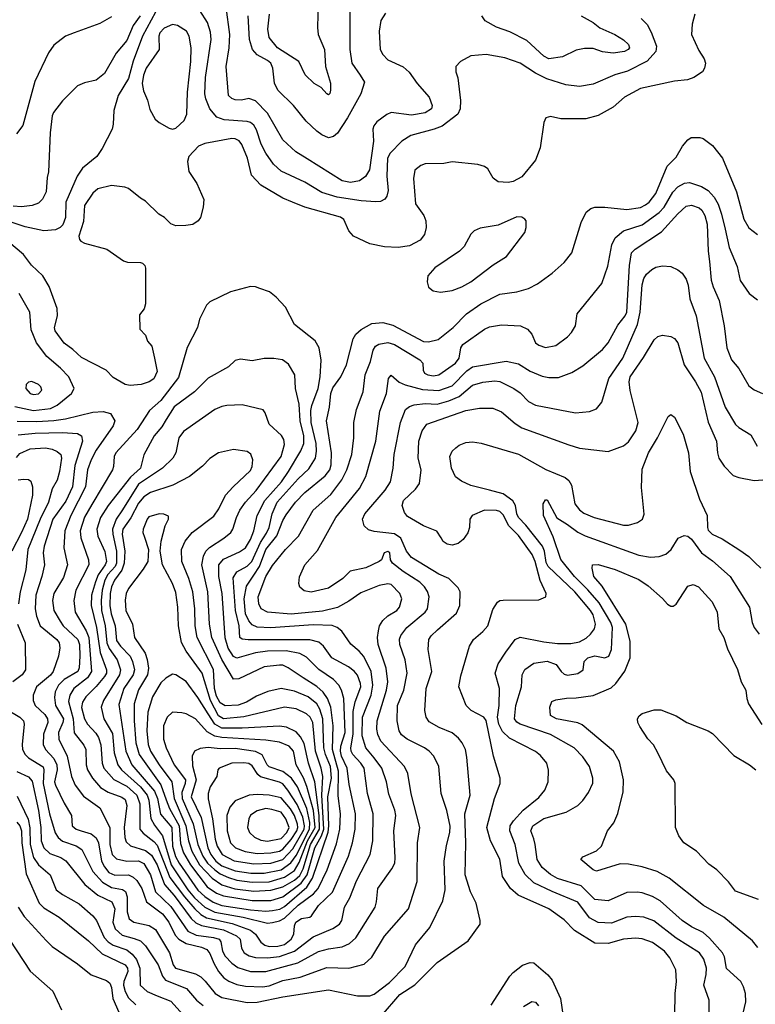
# Model space of a CAD drawing. Extents: x 997026 to 1115308, y 536381 to 619039.
# Tile 274 of 484: x 1069573 to 1073912, y 556361 to 562172. Entities that reach past the tile are written whole.
import ezdxf

# ---------------------------------------------------------------- set-up
doc = ezdxf.new("R2010")
doc.units = 0

msp = doc.modelspace()

# ---------------------------------------------------------------- linework, layer by layer
at = {"layer": '0CON20XD'}
for points in [[(1073239.6, 562179.6), (1073274.2, 562144.2), (1073298.8, 562098.8), (1073329.2, 562015), (1073325.3, 561984.7), (1073273.8, 561926.2), (1073158.9, 561868.9), (1073084.3, 561845.7), (1072955, 561792.1), (1072875, 561777.9), (1072795, 561787.1), (1072682.8, 561822.8), (1072616, 561856), (1072524.4, 561915), (1072435, 561946.6), (1072325, 561966.5), (1072235, 561957.5), (1072173.3, 561925), (1072146.7, 561895), (1072146.2, 561865), (1072157.7, 561827.7), (1072173.1, 561695), (1072171.9, 561645), (1072158.6, 561615), (1072065.7, 561544.3), (1072018, 561525), (1071881.1, 561488.9), (1071828.2, 561455), (1071759.5, 561385), (1071743.2, 561355), (1071738.3, 561248.3), (1071747, 561163), (1071739.4, 561130.6), (1071727.3, 561112.7), (1071700.7, 561099.3), (1071673.6, 561096.4), (1071588.1, 561101.9), (1071445, 561123.5), (1071355, 561152.6), (1071255, 561212.7), (1071115, 561277.3), (1071069.7, 561319.7), (1071025, 561384.4), (1070997.7, 561437.7), (1070971, 561521), (1070955, 561550), (1070935.6, 561565), (1070915, 561571.2), (1070779.9, 561579.9), (1070736.2, 561596.2), (1070694.8, 561644.8), (1070670.8, 561705), (1070665.3, 561735), (1070669, 561831), (1070702.9, 562055), (1070698.2, 562098.2), (1070681.3, 562155), (1070635.2, 562225.2)], [(1071269.9, 561349.9), (1071201.8, 561391.8), (1071125, 561463.1), (1071035, 561619.4), (1070965, 561693.3), (1070925, 561706.5), (1070882.2, 561697.8), (1070845, 561698.2), (1070825, 561706.7), (1070805.6, 561725), (1070791.8, 561895), (1070809.5, 562005), (1070813.7, 562085), (1070791.3, 562245)], [(1071334.4, 562275), (1071330, 562125), (1071334.4, 562085), (1071371.4, 561995), (1071377.1, 561895), (1071406.6, 561796.6), (1071407.1, 561755), (1071403.6, 561736.4), (1071395, 561727.5), (1071385, 561733.3), (1071352.5, 561772.5), (1071311.2, 561795), (1071257.1, 561847.1), (1071219.2, 561925), (1071094.4, 562005), (1071045, 562066), (1071036.9, 562115), (1071046.9, 562205)], [(1071520.4, 562265), (1071521.2, 561995), (1071533.1, 561915), (1071582.5, 561845)], [(1070374.7, 562215.3), (1070297.4, 562075), (1070242.5, 561927.5), (1070214.5, 561825.5), (1070153.8, 561725), (1070128.8, 561635), (1070125.5, 561555), (1070118.1, 561525), (1070059.3, 561410.7), (1070027.5, 561365), (1069944.2, 561295.8), (1069911.8, 561248.2), (1069846.3, 561095), (1069843.5, 561005), (1069828, 560962), (1069811.9, 560945), (1069785, 560931.1), (1069715, 560925.3), (1069605, 560948.9), (1069450.5, 561000.5)], [(1073556.2, 562205), (1073540, 562145), (1073535.8, 562085), (1073579.7, 561989.7), (1073610.7, 561940.7), (1073617.8, 561915), (1073612.9, 561885), (1073600, 561865), (1073549.5, 561830.5), (1073512.7, 561817.3), (1073435, 561809.2), (1073235, 561765.5), (1073140, 561715), (1073074.4, 561655.6), (1072985, 561607.1), (1072913, 561587), (1072765, 561587.1), (1072705, 561600), (1072677, 561593), (1072664, 561565), (1072643.8, 561415), (1072616.7, 561343.3), (1072534.2, 561245), (1072485, 561216.9), (1072455, 561211.1), (1072395, 561215.8), (1072366.6, 561236.6), (1072335, 561290.8), (1072315, 561305.7), (1072275, 561317.5), (1072125, 561332.9), (1072075, 561322.9), (1071965, 561320.8), (1071939.1, 561310.9), (1071905, 561283.3), (1071895.7, 561235), (1071907.3, 561085), (1071957, 561017), (1071969.6, 560985), (1071970.8, 560945), (1071960.9, 560905), (1071935, 560870.4), (1071872.4, 560837.6), (1071805, 560826.6), (1071725, 560830.8), (1071638.9, 560848.9), (1071542.5, 560895), (1071515.3, 560925.3), (1071485, 560992.9), (1071465, 561007.1), (1071255.9, 561065.9), (1071182, 561095), (1071125, 561119.1), (1070995, 561195.4), (1070940, 561255), (1070917.7, 561355), (1070883.3, 561435), (1070867.2, 561457.2), (1070845, 561468.8), (1070825, 561470.6), (1070665, 561442), (1070627.5, 561425), (1070570, 561365), (1070563.8, 561335), (1070570, 561275), (1070618, 561205), (1070658.8, 561111.2), (1070656.2, 561065), (1070640, 561005), (1070626.7, 560985), (1070595, 560962.5), (1070553, 560957), (1070495, 560956.2), (1070465, 560966.2), (1070426.7, 561005), (1070394.3, 561024.3), (1070315, 561101.2), (1070285, 561118), (1070215, 561175.7), (1070194.4, 561184.4), (1070115, 561192.5), (1070035, 561173.3), (1070005, 561148.1), (1069954.6, 561075), (1069949.5, 560980.5), (1069922.1, 560895), (1069925.4, 560875.4), (1069934.3, 560865), (1069955, 560853.5), (1070086.8, 560816.8), (1070185, 560748.8), (1070208.3, 560741.7), (1070285, 560738.8), (1070297.5, 560735), (1070310.7, 560720.7), (1070316.2, 560705), (1070316.2, 560495), (1070306.7, 560465), (1070280.7, 560429.3), (1070282.5, 560345), (1070315, 560310), (1070327.5, 560275), (1070353.3, 560245), (1070369.2, 560175), (1070384.3, 560095), (1070365, 560052.9), (1070336.2, 560035), (1070290.7, 560019.3), (1070225, 560013.1), (1070195, 560018.6), (1070125, 560060.8), (1070082.8, 560102.8), (1069937.4, 560177.4), (1069886, 560226), (1069835, 560263.1), (1069781.9, 560335), (1069778.1, 560355), (1069796.8, 560425), (1069795, 560466.7), (1069747.2, 560597.2), (1069709.5, 560659.5), (1069642.6, 560722.6), (1069595, 560785.7), (1069508.5, 560858.5)], [(1070284.2, 562195), (1070243.5, 562136.5), (1070205, 562048.5), (1070143.1, 561975), (1070074.2, 561855), (1070025, 561814.2), (1069955, 561799.2), (1069915, 561780.8), (1069825, 561692.5), (1069773.1, 561625), (1069765.5, 561604.5), (1069752.7, 561505), (1069744.1, 561274.1), (1069735, 561240), (1069728.6, 561155), (1069708.3, 561111.7), (1069685, 561088.8), (1069647.5, 561075), (1069583.2, 561066.8), (1069535, 561070.6)], [(1070115, 562189.6), (1070045, 562148.9), (1069895, 562094.4), (1069843.8, 562075), (1069775, 562021.2), (1069743.4, 561976.6), (1069663.1, 561806.9), (1069592.2, 561547.8), (1069555, 561498.5)], [(1071582.5, 561845), (1071606.8, 561803.2), (1071585.5, 561735), (1071507.6, 561592.4), (1071448.2, 561501.8), (1071425, 561482.2), (1071395, 561474.4), (1071355, 561492.2), (1071325, 561514.4), (1071263, 561573), (1071188.9, 561665), (1071096.4, 561756.4), (1071077.2, 561797.2), (1071066.7, 561885), (1071054.1, 561915), (1071035, 561931.9), (1070973.5, 561963.5), (1070946.6, 561995), (1070928.8, 562055), (1070920.3, 562195)], [(1071730.3, 562209.7), (1071702.7, 562167.3), (1071693.1, 562105), (1071698.6, 561995), (1071715.5, 561965.5), (1071745.5, 561935.5), (1071835, 561893.1), (1071871.5, 561861.5), (1071917.3, 561795), (1071988.9, 561715), (1072005.6, 561665), (1072002.9, 561645), (1071965, 561622.5), (1071885, 561609.2), (1071765, 561623.1), (1071738, 561612), (1071680.2, 561569.8), (1071662.9, 561545), (1071657.1, 561525), (1071660.5, 561455), (1071637.1, 561285), (1071614, 561246), (1071578.4, 561221.6), (1071525, 561210.4), (1071475, 561220), (1071269.9, 561349.9)], [(1072885.5, 562195.5), (1072955, 562155.7), (1072994.6, 562124.6), (1073083.8, 562085), (1073135, 562052), (1073164.3, 562025), (1073169.4, 562005), (1073162.5, 561995), (1073141.2, 561985), (1073074, 561974), (1073011.9, 561981.9), (1072955, 562001.4), (1072905, 562001.4), (1072855, 561991.4), (1072775, 561953.5), (1072695, 561940.9), (1072665, 561956.4), (1072565, 562048.6), (1072465, 562100.6), (1072385, 562127.5), (1072319.2, 562165), (1072298.6, 562195)], [(1070475, 561526), (1070495, 561531.2), (1070543, 561577), (1070559.4, 561615), (1070562.9, 561745), (1070582.4, 561925), (1070584.7, 562005), (1070573.8, 562075), (1070556.7, 562105), (1070505, 562137.5), (1070475, 562143.5), (1070425, 562121.1), (1070400.4, 562095), (1070394, 562074), (1070395.5, 561995), (1070318.8, 561885), (1070302.8, 561845), (1070295.4, 561795), (1070302.8, 561752.8), (1070326.3, 561696.3), (1070340.9, 561640.9), (1070371.4, 561585), (1070395, 561564.2), (1070455, 561532), (1070475, 561526)], [(1070935, 556553.9), (1071025, 556554.3), (1071213.7, 556606.3), (1071335, 556673.8), (1071395, 556689.4), (1071475, 556700), (1071519.6, 556720.4), (1071556.2, 556753.8), (1071669.1, 556935), (1071678.2, 556965), (1071686.5, 557045), (1071768.8, 557161.2), (1071785.3, 557195), (1071788.6, 557225), (1071780, 557385), (1071791.2, 557475), (1071786.4, 557506.4), (1071751.2, 557601.2), (1071736.5, 557675), (1071709.8, 557755), (1071664.7, 557815), (1071614.2, 557875), (1071594.2, 557945), (1071595.2, 558055), (1071645.6, 558185), (1071655.5, 558245), (1071645.6, 558325), (1071604.1, 558414.1), (1071575.9, 558445.9), (1071526.3, 558486.3), (1071474.1, 558564.1), (1071445.8, 558585.8), (1071417, 558597), (1071305, 558601), (1071055, 558582), (1070975, 558587.7), (1070945, 558600.2), (1070924.4, 558624.4), (1070905.4, 558665), (1070897.8, 558755), (1070911, 558829), (1070955, 558893.8), (1070988, 558945), (1071025.5, 559045), (1071089.1, 559125), (1071125, 559216.9), (1071145, 559250.5), (1071200.7, 559325), (1071255, 559382), (1071375, 559479.6), (1071403.1, 559515), (1071410, 559545), (1071412.4, 559615), (1071382.1, 559805), (1071401.1, 559885), (1071408.2, 559965), (1071420.9, 559999.1), (1071468.2, 560065), (1071501.5, 560135), (1071540.7, 560289.3), (1071556.7, 560315), (1071587.2, 560342.8), (1071650.4, 560379.6), (1071715, 560384.6), (1071775, 560369.2), (1071955, 560271.8), (1071985, 560271.1), (1072041.4, 560285), (1072131.1, 560355), (1072208.1, 560435), (1072293.3, 560495), (1072405, 560552.1), (1072505, 560566.5), (1072573.7, 560586.3), (1072626.6, 560613.4), (1072714.5, 560675.5), (1072785, 560738.8), (1072830.8, 560795), (1072884.5, 560975.5), (1072915, 561036), (1072942.6, 561057.4), (1072965, 561065.6), (1073025, 561065.5), (1073155, 561052.2), (1073235, 561064.1), (1073265, 561078.5), (1073285.6, 561095), (1073325, 561145.6), (1073391.9, 561308.1), (1073445, 561360.8), (1073482.5, 561425), (1073515, 561463.3), (1073534.1, 561475.9), (1073585, 561476.2), (1073605, 561470), (1073659.7, 561429.7), (1073719.2, 561355), (1073801.5, 561155), (1073845, 560993.8), (1073875, 560942.9), (1073925, 560904.3)], [(1071005, 556464.8), (1071045, 556471), (1071125, 556501.6), (1071227.7, 556522.3), (1071385, 556578.2), (1071515, 556574), (1071605, 556597.3), (1071649.7, 556640.3), (1071725, 556764.2), (1071866, 556924), (1071917.8, 557085), (1071920.4, 557315), (1071933.1, 557405), (1071882.7, 557602.7), (1071862.8, 557722.8), (1071843.5, 557765), (1071704, 557915), (1071685, 557952.5), (1071680.5, 557985), (1071682.1, 558035), (1071737, 558215), (1071744.8, 558265), (1071734.7, 558345), (1071688.6, 558485), (1071684.7, 558525), (1071689.4, 558565), (1071696.5, 558595), (1071715, 558627.1), (1071745, 558654), (1071796.9, 558685), (1071813.3, 558705), (1071826.5, 558755), (1071816.5, 558785), (1071765, 558838.2), (1071745, 558842.5), (1071693.2, 558833.2), (1071585, 558788.8), (1071515, 558740.4), (1071447.1, 558702.9), (1071359.2, 558680.8), (1071175, 558662.6), (1071034.8, 558674.8), (1070997.1, 558695), (1070984.4, 558725), (1070980.5, 558765), (1071024.4, 558885), (1071065, 558951.5), (1071140.4, 559045), (1071217, 559123), (1071305, 559277.3), (1071409.4, 559370.6), (1071474.4, 559455.6), (1071502.6, 559515), (1071531.8, 559605), (1071544.7, 559705), (1071544.6, 559795), (1071559.3, 559870.7), (1071600, 559975), (1071611.2, 560075), (1071643.4, 560155), (1071658.7, 560221.3), (1071672.7, 560245), (1071692.6, 560257.4), (1071745, 560265.8), (1071785, 560254.1), (1071933.6, 560165), (1071950.6, 560145), (1071952.6, 560102.6), (1071960.8, 560085), (1071980, 560075), (1072015, 560070.8), (1072045, 560075.6), (1072144.5, 560145), (1072164.7, 560175), (1072175.3, 560235), (1072187.7, 560255), (1072315, 560346.2), (1072345, 560359.1), (1072415, 560370.9), (1072527.5, 560365), (1072568.8, 560345), (1072593.3, 560315), (1072616.7, 560265), (1072635, 560252), (1072675, 560238.1), (1072735, 560249.2), (1072805, 560300), (1072828.6, 560325), (1072850.8, 560365), (1072860.8, 560435), (1073006.5, 560615), (1073043.3, 560716.7), (1073066.9, 560843.1), (1073084.8, 560885.2), (1073134, 560926), (1073245, 560960.5), (1073345.8, 561034.2), (1073375.2, 561065), (1073425.2, 561154.8), (1073455, 561184.6), (1073495, 561206.1), (1073525, 561210), (1073595, 561188.2), (1073635, 561163.8), (1073669.1, 561125), (1073693.4, 561083.4), (1073713.8, 561025), (1073734.2, 560935), (1073757.4, 560827.4), (1073805, 560716), (1073823.1, 560633.1), (1073875.4, 560555.4), (1073925, 560518.6)], [(1070975, 556374.2), (1071125, 556405.2), (1071395, 556446.2), (1071565, 556411.8), (1071637.8, 556412.2), (1071665, 556420.6), (1071755, 556489.6), (1071846.2, 556585), (1071907.1, 556712.9), (1071992.3, 556815), (1072069, 556971), (1072083.5, 557036.5), (1072076.5, 557205), (1072091.4, 557298.6), (1072111.2, 557375), (1072112.6, 557412.6), (1072091.8, 557505), (1072059.5, 557605), (1072045.5, 557765), (1072016.5, 557825), (1071988.9, 557855), (1071961.4, 557875), (1071859.4, 557925), (1071825, 557951.5), (1071811.5, 557975), (1071800.3, 558035), (1071802.5, 558125), (1071838.6, 558215), (1071858, 558315), (1071847.3, 558395), (1071816.2, 558485), (1071813.7, 558516.3), (1071821.9, 558538.1), (1071857.3, 558585), (1071965.4, 558675), (1071979.6, 558695), (1071988.2, 558765), (1071978, 558798), (1071961.5, 558825), (1071933.4, 558853.4), (1071835, 558914.7), (1071771.9, 558965), (1071760, 558985), (1071755.6, 559025), (1071745, 559033.8), (1071723.3, 559025), (1071707.5, 558985), (1071693.3, 558975), (1071615, 558936.6), (1071521.9, 558918.1), (1071479.2, 558875), (1071395, 558817.9), (1071292.5, 558792.5), (1071250.9, 558800.9), (1071225, 558822.5), (1071220, 558845), (1071223.9, 558883.9), (1071255.7, 558955), (1071330.2, 559039.8), (1071438.8, 559235), (1071577.7, 559405), (1071614.1, 559475.9), (1071673.3, 559685), (1071698.3, 559861.7), (1071736.6, 559966.6), (1071749.4, 560055), (1071765, 560074), (1071811.9, 560031.9), (1071847.1, 560017.1), (1071948.6, 559988.6), (1072045, 559982.7), (1072125, 560011), (1072209.9, 560100.1), (1072245, 560123.8), (1072443.7, 560156.3), (1072515, 560140.9), (1072585, 560097.1), (1072655, 560068.2), (1072695, 560060.5), (1072751.1, 560061.1), (1072830.4, 560089.6), (1072895, 560128.1), (1073011.4, 560225), (1073045, 560264.4), (1073101.7, 560368.3), (1073145, 560423.6), (1073154.7, 560445), (1073169.6, 560720.4), (1073181.8, 560795), (1073202.8, 560817.2), (1073359.4, 560920.6), (1073454.8, 561025.2), (1073505, 561071.5), (1073535, 561077.9), (1073581.7, 561061.7), (1073597.4, 561047.4), (1073615, 561017.1), (1073627.5, 560965), (1073633.4, 560805), (1073642.7, 560745), (1073651.5, 560635), (1073663.2, 560595), (1073700, 560515), (1073728.5, 560365), (1073744.5, 560235), (1073771.8, 560165), (1073815, 560112.9), (1073875, 560010.8), (1073905, 559988), (1073955, 559966.7)], [(1072055, 560564.4), (1072125, 560573.6), (1072182, 560595), (1072233.8, 560625), (1072365.4, 560724.6), (1072445, 560774.4), (1072552.5, 560915), (1072561.2, 560945), (1072560, 560985), (1072553.3, 560995), (1072535, 561006), (1072505, 561007.5), (1072395, 560960), (1072288.8, 560941.2), (1072253.3, 560925), (1072234.3, 560905.7), (1072195.8, 560834.2), (1072166.7, 560805), (1072022.1, 560707.9), (1071980.3, 560659.7), (1071975.8, 560625), (1071984.2, 560594.2), (1072012.1, 560572.1), (1072055, 560564.4)], [(1072488.6, 559995), (1072525, 559970), (1072575, 559918.5), (1072616.2, 559896.2), (1072851.1, 559851.1), (1072935, 559859.6), (1072975, 559874.5), (1073006.7, 559915), (1073047.5, 560055), (1073131.8, 560175), (1073216.7, 560373.3), (1073233.9, 560445), (1073245, 560606.7), (1073254.7, 560645.3), (1073270.2, 560669.8), (1073301.6, 560698.4), (1073325, 560710.5), (1073365, 560719.5), (1073415, 560715.6), (1073456.2, 560696.2), (1073481.4, 560675), (1073505, 560641.2), (1073516.2, 560605), (1073527.1, 560525), (1073563.5, 560425), (1073611.3, 560175), (1073671.4, 560065), (1073734.6, 559885), (1073795, 559783.1), (1073815, 559764.4), (1073885, 559721.4), (1073922.9, 559655)], [(1069545, 559888.8), (1069655, 559865.2), (1069755, 559877.8), (1069793.7, 559896.3), (1069878, 559965), (1069894, 559995), (1069862.9, 560065), (1069814.5, 560115), (1069733.4, 560183.4), (1069672.3, 560265), (1069641.5, 560341.5), (1069633.3, 560445), (1069570.6, 560555)], [(1071035, 556635.9), (1071105, 556644.2), (1071193.9, 556675), (1071305, 556758.8), (1071420.6, 556809.4), (1071459.5, 556835), (1071473.3, 556856.7), (1071488.2, 556935), (1071520.8, 556989.2), (1071559.2, 557090.8), (1071640, 557245), (1071656.5, 557325), (1071658.4, 557485), (1071624.8, 557604.8), (1071604.2, 557755), (1071585, 557784.7), (1071537.6, 557835), (1071528.5, 557855), (1071526.7, 557875), (1071540.1, 557955), (1071541.1, 558088.9), (1071552.9, 558147.1), (1071584.8, 558235), (1071583.3, 558255), (1071565, 558303.1), (1071546.8, 558326.8), (1071512.1, 558352.1), (1071413.5, 558405), (1071364.8, 558474.8), (1071337.6, 558497.6), (1071285, 558512.9), (1070921.5, 558511.5), (1070885.3, 558515.3), (1070872.2, 558525), (1070867.4, 558595), (1070846.9, 558685), (1070832, 558878), (1070855, 558912.8), (1070915, 558947.6), (1070941.9, 558975), (1070992.9, 559087.1), (1071028.8, 559141.2), (1071044.1, 559175), (1071062.4, 559255), (1071092.2, 559325), (1071215, 559461.9), (1071278.6, 559521.4), (1071317.7, 559585), (1071323.9, 559625), (1071321.3, 559671.3), (1071292.3, 559795), (1071291.2, 559865), (1071296.4, 559895), (1071334.8, 559995), (1071346.4, 560065), (1071352.4, 560162.4), (1071340, 560235), (1071316.9, 560276.9), (1071195, 560373.8), (1071142, 560475), (1071086.2, 560535), (1071046.4, 560566.4), (1070990, 560585), (1070965, 560595.8), (1070935, 560597.5), (1070817.5, 560565), (1070695, 560505.8), (1070675, 560488), (1070634.6, 560405.4), (1070621.9, 560355), (1070561.9, 560238.1), (1070509.6, 560060.4), (1070405, 559924), (1070339.1, 559865), (1070266.5, 559753.5), (1070140.8, 559615), (1070130.8, 559595), (1070127.1, 559535), (1070120, 559515), (1069999.2, 559310.8), (1069955, 559235.5), (1069930.2, 559155), (1069933.2, 559113.2), (1069978.7, 558985), (1069980.3, 558955), (1069903.8, 558805), (1069891.8, 558745), (1069901.4, 558675), (1069964.9, 558564.9), (1069980.6, 558525), (1069997.5, 558325), (1069973.1, 558286.9), (1069893.3, 558225), (1069869.6, 558185), (1069861.9, 558148.1), (1069888.2, 558045), (1069893.6, 557963.6), (1069951.2, 557891.2), (1069964.2, 557865), (1069965.9, 557774.1), (1069974.2, 557745), (1070002.9, 557695), (1070050, 557640), (1070095, 557612.6), (1070175, 557583.6), (1070195, 557570), (1070205.2, 557535), (1070190.4, 557405), (1070193.3, 557345), (1070200.7, 557320.7), (1070227, 557297), (1070315, 557268.3), (1070351.6, 557241.6), (1070383.4, 557185), (1070427.6, 557067.6), (1070485, 557002.6), (1070585, 556867.5), (1070612.9, 556842.9), (1070646, 556826), (1070775, 556800.4), (1070852.5, 556765), (1070874.6, 556745), (1070882.4, 556692.4), (1070897.9, 556665), (1070926.8, 556646.8), (1070965, 556637.3), (1071035, 556635.9)], [(1073437.7, 556297.7), (1073439.2, 556425), (1073448.1, 556495), (1073444.5, 556564.5), (1073407.8, 556635), (1073376.4, 556675), (1073305, 556725.4), (1073245, 556748.5), (1073205, 556751.5), (1073135, 556746), (1073045, 556720.4), (1072965, 556722.7), (1072846.1, 556796.1), (1072785, 556859.6), (1072694.3, 556925), (1072514.4, 557005), (1072469.1, 557045), (1072420.4, 557115), (1072405, 557218), (1072350.8, 557325), (1072328.5, 557405), (1072374.6, 557575.4), (1072407.1, 557665), (1072407.1, 557695), (1072368.4, 557825), (1072325.4, 558035.4), (1072310.4, 558055), (1072235.7, 558095.7), (1072207.7, 558125), (1072163.1, 558235), (1072175, 558300), (1072225.6, 558475), (1072250.6, 558515), (1072305, 558560.6), (1072334.4, 558595), (1072365, 558691.2), (1072390.8, 558735), (1072405, 558744.3), (1072425, 558746.9), (1072635, 558747.5), (1072677.5, 558765), (1072678.8, 558785), (1072642.9, 558862.9), (1072612.9, 558975), (1072595.8, 559015), (1072515, 559126.9), (1072456.9, 559186.9), (1072427.6, 559247.6), (1072405, 559269.2), (1072385, 559275.2), (1072315, 559276.7), (1072242.5, 559245), (1072228.6, 559225), (1072227.1, 559175), (1072217.4, 559142.6), (1072189.2, 559105), (1072158.9, 559081.1), (1072125, 559070), (1072095, 559075.8), (1072071.7, 559091.7), (1072058.8, 559115), (1072033.2, 559153.2), (1071955, 559184.6), (1071860.7, 559240.7), (1071842.8, 559262.8), (1071829.1, 559305), (1071837.3, 559335), (1071908.7, 559401.3), (1071931.2, 559435), (1071940.8, 559515), (1071923.2, 559585), (1071928, 559685), (1071946.4, 559745), (1071975.3, 559784.7), (1072205.3, 559864.7), (1072285, 559879.1), (1072365, 559878.5), (1072415, 559858.5), (1072495, 559788.5), (1072535, 559762.9), (1072812.6, 559662.6), (1072875, 559642.9), (1073044.1, 559624.1), (1073135, 559657.8), (1073165, 559680.6), (1073207.1, 559745), (1073220.8, 559795), (1073173.2, 559983.2), (1073169.1, 560035), (1073175, 560064), (1073252.7, 560177.3), (1073315, 560281.9), (1073337.8, 560302.2), (1073365, 560310), (1073415, 560302.5), (1073435, 560290), (1073455.3, 560265.3), (1073492.4, 560135), (1073560.4, 560035), (1073593.1, 559973.1), (1073635, 559796), (1073683.5, 559685), (1073688.5, 559615), (1073697.5, 559585), (1073727.7, 559537.7), (1073781.4, 559481.4), (1073815, 559469.4), (1073905, 559453.1), (1074085, 559465.4)], [(1071045, 556703), (1071095, 556704.3), (1071135.1, 556714.9), (1071174.8, 556745), (1071191, 556775), (1071193.7, 556825), (1071202.8, 556845), (1071235, 556867.2), (1071284.5, 556875.5), (1071295, 556882.5), (1071335.4, 556945), (1071417.6, 557022.4), (1071511.8, 557235), (1071535.8, 557315), (1071552.7, 557395), (1071553.9, 557485), (1071517.6, 557657.6), (1071504.5, 557755), (1071471.7, 557825), (1071464.6, 557855), (1071466.7, 557885), (1071492.6, 557965), (1071485.2, 558165.2), (1071472.4, 558215), (1071455.2, 558245.2), (1071425, 558278.9), (1071337.2, 558337.2), (1071265, 558410.3), (1071225, 558431.1), (1071145, 558446.8), (1071035, 558445.9), (1070964.5, 558435.5), (1070855, 558403.3), (1070835, 558413.1), (1070802.3, 558462.3), (1070785.2, 558524.8), (1070768.1, 558785), (1070748.1, 558885), (1070748.1, 558955), (1070775, 558987.8), (1070869.4, 559030.6), (1070905, 559055.5), (1070934.3, 559105), (1070954.8, 559155), (1070973.8, 559246.2), (1071019.5, 559335), (1071116.6, 559445), (1071158.7, 559505), (1071232.3, 559627.7), (1071249.5, 559670.5), (1071250, 559715), (1071227.1, 559805), (1071222.3, 559902.3), (1071200, 559995), (1071196.7, 560075), (1071158.9, 560138.9), (1071123.3, 560165), (1071073, 560173), (1071015, 560172.9), (1070945, 560158.6), (1070875, 560169.2), (1070845, 560160), (1070805, 560124), (1070685, 560055.6), (1070605.3, 559974.7), (1070485, 559887.7), (1070436.8, 559813.2), (1070411.1, 559768.9), (1070366.6, 559715), (1070306, 559604), (1070286.6, 559525), (1070227.8, 559472.2), (1070096.1, 559303.9), (1070050.8, 559235), (1070028.8, 559165), (1070035, 559124.3), (1070075, 559034.2), (1070085.6, 558975), (1070078.3, 558955), (1070037, 558895), (1070020.5, 558855), (1069996.3, 558775), (1069993.9, 558715), (1070026.9, 558585), (1070047.5, 558437.5), (1070085.7, 558335), (1070085.2, 558315), (1070072.9, 558295), (1070025, 558236.5), (1069962.8, 558175), (1069943.1, 558145), (1069937.1, 558112.9), (1069956.2, 558045), (1069973.1, 558015), (1070022.1, 557962.1), (1070038.8, 557935), (1070051.7, 557891.7), (1070060.7, 557785), (1070070.5, 557755), (1070127.9, 557687.9), (1070205, 557647.8), (1070263.8, 557595), (1070281.4, 557545), (1070282.7, 557395), (1070301.2, 557371.2), (1070365, 557321.9), (1070385, 557299.5), (1070459.7, 557109.7), (1070544.5, 556994.5), (1070607, 556925), (1070641, 556891), (1070675, 556872.2), (1070827.2, 556837.2), (1070935, 556799.3), (1070964.9, 556774.9), (1070995, 556727.7), (1071019.8, 556709.8), (1071045, 556703)], [(1069655, 559960.4), (1069685, 559964.5), (1069702.9, 559985), (1069697.1, 560005), (1069685, 560018.6), (1069645, 560035.8), (1069625, 560032), (1069611.1, 560018.9), (1069609.4, 559995), (1069635, 559965.6), (1069655, 559960.4)], [(1071706.8, 556293.2), (1071815, 556419.7), (1071904.4, 556475.6), (1072035, 556607.1), (1072219.2, 556735), (1072288.8, 556835), (1072290, 556855), (1072265, 556957.5), (1072231.4, 557025), (1072200.9, 557125), (1072205.3, 557314.7), (1072199.1, 557485), (1072231.3, 557595), (1072209.8, 557819.8), (1072203.3, 557865), (1072183.8, 557903.8), (1072161.7, 557931.7), (1072123.3, 557963.3), (1072048, 557995), (1071989.1, 558029.1), (1071970, 558055), (1071963.1, 558095), (1071971.1, 558225), (1072003.9, 558325), (1071982.7, 558455), (1071986.4, 558513.6), (1072000, 558535), (1072038.1, 558571.9), (1072150.2, 558669.8), (1072168.5, 558715), (1072171.4, 558795), (1072159.5, 558819.5), (1072103.8, 558873.8), (1072045, 558900.4), (1071885, 558998.2), (1071855.3, 559035), (1071821.8, 559111.8), (1071785, 559138.2), (1071665, 559151.1), (1071630.4, 559160.4), (1071605.7, 559185), (1071595.5, 559225), (1071609.1, 559255), (1071729.2, 559395), (1071760.4, 559445), (1071776.2, 559525), (1071781.3, 559605), (1071819.3, 559795), (1071849.5, 559870.5), (1071871.7, 559888.3), (1071901, 559899), (1071964, 559906), (1072035, 559903.3), (1072105, 559921.6), (1072165, 559948.3), (1072245, 560015.9), (1072305, 560031.8), (1072375, 560039.7), (1072405, 560037.3), (1072488.6, 559995)], [(1069557.5, 559802.5), (1069675, 559800.2), (1069775, 559806), (1069843.6, 559816.4), (1070005, 559855.3), (1070065, 559860.4), (1070108.6, 559848.6), (1070133.6, 559805), (1070125.4, 559775), (1070025, 559631.5), (1069993.9, 559575), (1069972.7, 559515), (1069961, 559415), (1069874.4, 559245), (1069840, 559155), (1069833.4, 559055), (1069855.9, 558955), (1069830.8, 558879.2), (1069775.3, 558785), (1069767.3, 558745), (1069774.7, 558685), (1069811.7, 558621.7), (1069830.6, 558595), (1069916.5, 558515), (1069926.2, 558485), (1069927.9, 558415), (1069923.8, 558346.2), (1069915.9, 558325), (1069835, 558277.9), (1069802.6, 558245), (1069782.7, 558205), (1069778.7, 558171.3), (1069785.2, 558125), (1069831, 558045), (1069828.7, 558025), (1069801.2, 557965), (1069803.7, 557925), (1069854.2, 557825), (1069879.2, 557705), (1069900, 557655), (1069949.1, 557589.1), (1070045, 557521.6), (1070105.2, 557405.2), (1070104.2, 557305), (1070119.7, 557245), (1070145, 557220.7), (1070205, 557206.5), (1070275, 557208.4), (1070305, 557192.2), (1070344.4, 557125), (1070374.9, 557024.9), (1070465, 556937.6), (1070565, 556793.3), (1070615, 556769.1), (1070716.2, 556755), (1070748.9, 556745), (1070759.6, 556729.6), (1070770.2, 556675), (1070785.8, 556645.8), (1070825, 556603.1), (1070859.2, 556579.2), (1070935, 556553.9)], [(1071035, 556840.9), (1071065, 556844.6), (1071105, 556853.7), (1071135, 556869.6), (1071215, 556945.9), (1071306.4, 557013.6), (1071334.8, 557045), (1071387.1, 557155), (1071441.2, 557308.8), (1071462.3, 557395), (1071464.8, 557485), (1071451.5, 557591.5), (1071453.7, 557736.3), (1071417.5, 557865), (1071421.6, 558005), (1071408.3, 558115), (1071389.6, 558165), (1071362.8, 558202.8), (1071325, 558235.8), (1071245, 558287.5), (1071157.4, 558347.4), (1071125, 558362), (1071105, 558363.4), (1071015, 558352.9), (1070865, 558281.8), (1070835, 558279.4), (1070765.9, 558395.9), (1070707.6, 558525), (1070693.5, 558605), (1070683.9, 558795), (1070648.6, 558955), (1070657.8, 559005), (1070670.8, 559035), (1070692.2, 559057.8), (1070778.2, 559111.8), (1070817.9, 559145), (1070831.1, 559165), (1070852.2, 559235), (1070872.2, 559277.8), (1070904.7, 559325), (1070967.4, 559392.6), (1071115.9, 559595), (1071134.5, 559665), (1071132.2, 559695), (1071117.9, 559717.9), (1071044.1, 559784.1), (1071022.1, 559852.1), (1071009.7, 559869.7), (1070885, 559898.5), (1070794.6, 559895.4), (1070765, 559890), (1070725, 559871.8), (1070538.9, 559741.1), (1070512.5, 559705), (1070493.6, 559615), (1070476.4, 559585), (1070415.5, 559525), (1070275, 559431.3), (1070179.2, 559279.2), (1070141.7, 559225), (1070120.5, 559165), (1070121.7, 559135), (1070143.9, 559035), (1070144.7, 558965), (1070135.5, 558944.5), (1070093.1, 558896.9), (1070075.4, 558865), (1070060.1, 558805), (1070053.9, 558745), (1070056.6, 558685), (1070077.4, 558595), (1070087.2, 558495), (1070101.2, 558461.2), (1070147.4, 558395), (1070167.2, 558335), (1070161.3, 558305), (1070067.5, 558155), (1070054.7, 558115), (1070068.7, 558045), (1070120.1, 557960.1), (1070130.9, 557845), (1070152.7, 557775), (1070174.3, 557745), (1070285, 557643.9), (1070325, 557595.2), (1070335.9, 557565), (1070347.6, 557457.6), (1070367.8, 557417.8), (1070415.9, 557355.9), (1070466.8, 557185), (1070565, 557036), (1070605, 556990), (1070665, 556934.6), (1070725, 556905.1), (1070890.6, 556875), (1071035, 556840.9)], [(1073641.2, 556245), (1073640, 556385), (1073609.5, 556475), (1073623.3, 556536.7), (1073623.8, 556575), (1073608.5, 556628.5), (1073583.5, 556665), (1073445, 556752.4), (1073313.8, 556853.8), (1073254.5, 556875.5), (1073205, 556880), (1073155, 556874.6), (1073065, 556839.7), (1072984.8, 556844.8), (1072935, 556871.1), (1072865, 556964.6), (1072715, 557027.3), (1072605, 557077.2), (1072555, 557127.3), (1072516.9, 557195), (1072496.6, 557305), (1072464.1, 557385), (1072465.9, 557415), (1072485.2, 557444.8), (1072543.4, 557506.6), (1072635, 557581.9), (1072670, 557625), (1072690.6, 557675), (1072693, 557743), (1072682.9, 557785), (1072645, 557830), (1072615, 557852.2), (1072461.8, 557931.8), (1072421.2, 557971.2), (1072399.6, 558015), (1072392.5, 558055), (1072401.1, 558125), (1072403.3, 558225), (1072376.9, 558315), (1072395, 558370), (1072441.5, 558438.5), (1072495, 558514), (1072525, 558528.6), (1072665, 558499.6), (1072745, 558489.7), (1072825, 558490.8), (1072875, 558500.7), (1072915, 558522.1), (1072941.1, 558545), (1072963.7, 558576.3), (1072969.7, 558605), (1072955, 558659.2), (1072940.7, 558685), (1072847.5, 558795), (1072691.3, 558945), (1072679.3, 558969.3), (1072669.6, 559035), (1072657, 559065), (1072559.4, 559189.4), (1072515.3, 559235), (1072506.3, 559255), (1072498.7, 559305), (1072482.9, 559332.9), (1072425, 559372.8), (1072345, 559396.1), (1072235, 559422.2), (1072178.7, 559448.7), (1072144.5, 559474.5), (1072120, 559525), (1072110, 559595), (1072124.2, 559625), (1072145, 559646), (1072165, 559660.8), (1072205, 559676.9), (1072245, 559680), (1072295, 559672.9), (1072515, 559607.9), (1072676.9, 559516.9), (1072790.4, 559470.4), (1072812.3, 559452.3), (1072828.9, 559425), (1072846.9, 559315), (1072875, 559278.5), (1072900.5, 559260.5), (1072961.2, 559235), (1073135, 559189.6), (1073165, 559188.2), (1073216.7, 559205), (1073246, 559224), (1073256.3, 559253.7), (1073240.2, 559410.2), (1073245, 559520), (1073281.8, 559615), (1073335.8, 559704.2), (1073399.3, 559830.7), (1073415, 559842.5), (1073435, 559826.7), (1073486.2, 559725), (1073517.3, 559615), (1073527.9, 559505), (1073583, 559343), (1073629.1, 559245), (1073629.4, 559175), (1073635, 559158.8), (1073658, 559135), (1073717.8, 559107.8), (1073821.4, 559041.4), (1073873.8, 559003.8), (1073908.6, 558968.6), (1073945.4, 558935.4)], [(1069565, 559721.7), (1069665, 559732.2), (1069825, 559736.6), (1069915, 559729.3), (1069937.5, 559715), (1069943.9, 559685), (1069899.4, 559540.6), (1069885.5, 559415), (1069845, 559330.7), (1069769.5, 559225), (1069717.6, 559065), (1069712.6, 559025), (1069720, 558955), (1069704.3, 558885.7), (1069667.6, 558775), (1069665.2, 558695), (1069671.7, 558651.7), (1069694.8, 558594.8), (1069793.3, 558515), (1069805.3, 558495), (1069810.8, 558465), (1069801.8, 558415), (1069770.5, 558325), (1069755, 558303.6), (1069672.9, 558235), (1069653.1, 558185), (1069652.1, 558155), (1069665.4, 558125), (1069721.2, 558071.2), (1069737.9, 558045), (1069738.4, 558025), (1069713.4, 557955), (1069711.8, 557895), (1069726, 557865), (1069775, 557811.9), (1069792.3, 557775), (1069794.2, 557745), (1069779.5, 557675), (1069784, 557654), (1069835, 557548.1), (1069878.9, 557475), (1069883.3, 557415), (1069905.7, 557395), (1069935, 557384.2), (1069995, 557366.9), (1070025, 557343.8), (1070038.1, 557315), (1070056.7, 557206.7), (1070073.1, 557173.1), (1070099.8, 557139.8), (1070135, 557123.9), (1070214.8, 557124.8), (1070241.7, 557111.7), (1070265, 557091.3), (1070293, 557045), (1070320.4, 556965), (1070415, 556894.7), (1070453, 556845), (1070490.2, 556770.2), (1070511.2, 556745), (1070555, 556719.3), (1070645, 556699.2), (1070676.9, 556685), (1070695, 556661.5), (1070717.6, 556605), (1070746.5, 556555), (1070777.9, 556517.9), (1070806.9, 556496.9), (1070855, 556477.7), (1070905, 556467.6), (1071005, 556464.8)], [(1069555, 559588.5), (1069575, 559612.7), (1069635, 559638.4), (1069725, 559644.7), (1069765, 559636.9), (1069795, 559623.5), (1069815.6, 559605), (1069820, 559585), (1069808, 559505), (1069793.5, 559455), (1069765, 559404), (1069742.4, 559325), (1069695, 559224.5), (1069621.3, 559045), (1069610.2, 558925), (1069575.2, 558795), (1069565.8, 558725)], [(1071025, 556910), (1071065, 556913.9), (1071107.5, 556922.5), (1071135, 556937.8), (1071267.3, 557052.7), (1071301.2, 557105), (1071393.5, 557376.5), (1071397.6, 557415), (1071390.3, 557585), (1071412.1, 557695), (1071406.5, 557765), (1071376.4, 557835), (1071366.4, 557875), (1071360.4, 558045), (1071342.9, 558102.9), (1071325.4, 558135.4), (1071275, 558174.8), (1071195, 558209.2), (1071115, 558225.9), (1071037.8, 558207.8), (1070969.9, 558180.1), (1070910.6, 558145), (1070862.5, 558127.5), (1070785, 558123), (1070755, 558141.2), (1070735, 558179.1), (1070721.9, 558225), (1070717.3, 558337.3), (1070620, 558525), (1070608.3, 558595), (1070606.1, 558695), (1070594.4, 558794.4), (1070570.2, 558875), (1070530, 558975), (1070527.8, 559045), (1070549.2, 559095), (1070591.5, 559145), (1070717.7, 559242.3), (1070747.5, 559285), (1070787.1, 559365), (1070832.2, 559415), (1070935, 559511.9), (1070944.5, 559535), (1070947.5, 559575), (1070937.2, 559607.2), (1070915, 559624.3), (1070835, 559636.2), (1070745, 559615.5), (1070695, 559582.9), (1070652.1, 559537.9), (1070574.1, 559475.9), (1070475.8, 559425), (1070345, 559381.8), (1070305, 559355.3), (1070275, 559319.1), (1070228.5, 559231.5), (1070182.3, 559165), (1070178.6, 559135), (1070193.7, 559035), (1070190.4, 558965), (1070176, 558924), (1070132.1, 558865), (1070115.5, 558825), (1070107.2, 558785), (1070104.9, 558714.9), (1070112.1, 558665), (1070136.9, 558595), (1070145, 558508.9), (1070167.4, 558475), (1070224.9, 558414.9), (1070238.7, 558385), (1070249.6, 558335), (1070243, 558305), (1070187.6, 558225), (1070158.9, 558131.1), (1070199.8, 557855), (1070235.2, 557775), (1070368.2, 557618.2), (1070385.6, 557575), (1070403, 557483), (1070471, 557405), (1070474.7, 557295), (1070493.1, 557233.1), (1070514.5, 557194.5), (1070624.2, 557035), (1070665, 556996.5), (1070715, 556963.9), (1070765, 556944.3), (1070935, 556918.6), (1071025, 556910)], [(1069565, 559456.1), (1069595, 559460.5), (1069625, 559459.2), (1069638.8, 559448.8), (1069648.5, 559415), (1069649.6, 559365), (1069618.6, 559225), (1069584.4, 559145), (1069526.4, 559035)], [(1073833.9, 556283.9), (1073856.4, 556375), (1073853.6, 556425), (1073842.9, 556465), (1073826.6, 556496.6), (1073743.1, 556573.1), (1073730.7, 556640.7), (1073718.9, 556665), (1073641.4, 556751.4), (1073604.4, 556784.4), (1073535, 556819.3), (1073481.5, 556855), (1073351.5, 556971.5), (1073305, 556998), (1073245, 557020), (1073215, 557023.8), (1073155, 557020.8), (1073045, 556971.8), (1072965, 556980.6), (1072885, 557061), (1072745, 557103), (1072705, 557127.1), (1072655, 557168.2), (1072624.7, 557215), (1072614.7, 557305), (1072605, 557337.5), (1072587.3, 557385), (1072599.2, 557415), (1072665, 557457.4), (1072796, 557495), (1072864.7, 557535.3), (1072895.3, 557564.7), (1072928.9, 557611.1), (1072953.4, 557666.6), (1072954.4, 557695), (1072934.5, 557765), (1072895, 557822.2), (1072844.3, 557874.3), (1072703.3, 557953.3), (1072525, 558013.8), (1072505, 558026.8), (1072491.6, 558045), (1072499.2, 558125), (1072533.1, 558235), (1072536.9, 558305), (1072553.5, 558336.5), (1072605.8, 558374.2), (1072685, 558386.6), (1072736.9, 558366.9), (1072766.2, 558325), (1072785, 558309.3), (1072805, 558303.5), (1072866, 558314), (1072896.2, 558335), (1072902, 558385), (1072924, 558405), (1072965, 558416.9), (1073025, 558406.7), (1073048.6, 558415), (1073063.8, 558455), (1073070.2, 558585), (1073059.6, 558615), (1072991, 558731), (1072925, 558807), (1072845.7, 558885), (1072765, 558986.4), (1072720, 559120), (1072662.2, 559245), (1072661.9, 559315), (1072675, 559338.8), (1072685, 559338), (1072741.2, 559231.2), (1072805, 559193.3), (1072865, 559146.6), (1072908.6, 559125), (1073225, 559012), (1073295, 559000), (1073345.3, 559004.7), (1073385, 559017.8), (1073415.6, 559045), (1073457.6, 559112.4), (1073492.4, 559127.6), (1073515, 559123.8), (1073535, 559106.1), (1073595, 559026.1), (1073659.1, 558979.1), (1073763.8, 558885), (1073877.9, 558705), (1073893.5, 558615), (1073905.6, 558585), (1073935, 558545.7)], [(1071055, 556973), (1071125, 556996.4), (1071233, 557077), (1071268.3, 557125), (1071313.2, 557285), (1071353.7, 557356.3), (1071367.4, 557395), (1071356.1, 557595), (1071361.7, 557705), (1071351.5, 557755), (1071317.8, 557855), (1071301.4, 558025), (1071286.9, 558055), (1071265.5, 558075.5), (1071205, 558105.3), (1071135, 558114.1), (1070895, 558057.8), (1070775, 558045.5), (1070745, 558063.2), (1070698.9, 558155), (1070649.3, 558315), (1070555.9, 558445), (1070527, 558497), (1070509.2, 558595), (1070506.3, 558705), (1070495, 558791.2), (1070475, 558844.3), (1070416.1, 558955), (1070402.5, 559035), (1070407.3, 559095), (1070431.1, 559185), (1070451.2, 559225), (1070451.2, 559241.2), (1070424.4, 559254.4), (1070396.6, 559256.6), (1070335, 559238.1), (1070324.4, 559225), (1070301.1, 559165), (1070300, 559145), (1070308.5, 559118.5), (1070332.9, 559045), (1070328.6, 558975), (1070301.2, 558928.8), (1070214.7, 558815.3), (1070201.8, 558785), (1070196.2, 558746.2), (1070198.9, 558685), (1070239.2, 558605), (1070250.8, 558525), (1070312.5, 558432.5), (1070326, 558396), (1070333.2, 558345), (1070326.4, 558305), (1070275, 558217.5), (1070248, 558135), (1070248, 558035), (1070257.8, 557905), (1070277.8, 557835), (1070406.4, 557656.4), (1070438.1, 557568.1), (1070457.1, 557517.1), (1070513.7, 557415), (1070520.9, 557310.9), (1070540.4, 557255), (1070581.2, 557185), (1070680, 557055), (1070735, 557017.8), (1070775, 557001.4), (1070945, 556973.2), (1071055, 556973)], [(1073927.1, 556697.1), (1073896.6, 556736.6), (1073725.8, 556875.8), (1073607.5, 556945), (1073405, 557105.5), (1073334, 557145), (1073245, 557172.9), (1073165, 557188.9), (1073115, 557190), (1072975, 557146.2), (1072955, 557154), (1072883.3, 557215), (1072895, 557232.5), (1072975, 557266.2), (1073005.7, 557294.3), (1073040, 557385), (1073077.4, 557432.6), (1073102.4, 557487.6), (1073132.7, 557615), (1073134.6, 557685), (1073111.7, 557791.7), (1073075, 557855.6), (1072890.5, 558010.5), (1072865, 558021.5), (1072740, 558045), (1072703.8, 558065), (1072700, 558115), (1072712.3, 558147.7), (1072735, 558158.8), (1072797.9, 558167.9), (1072855, 558169.6), (1072955.8, 558184.2), (1073061.7, 558228.3), (1073090.5, 558255), (1073143.6, 558326.4), (1073173.4, 558405), (1073173.6, 558505), (1073148.3, 558605), (1073009.3, 558829.3), (1072960.4, 558885), (1072949.2, 558935), (1072951.2, 558955), (1072985, 558956.9), (1073085, 558926.2), (1073225, 558868.8), (1073279.9, 558829.9), (1073365.8, 558755.8), (1073395, 558723.3), (1073415, 558711.1), (1073428.3, 558711.7), (1073445, 558722.9), (1073466.2, 558756.2), (1073515, 558828), (1073545, 558838.8), (1073576.7, 558825), (1073655, 558738), (1073687.8, 558677.8), (1073698, 558578), (1073726.2, 558526.2), (1073748.3, 558458.3), (1073806.6, 558336.6), (1073828, 558265), (1073856.2, 558215), (1073862, 558165), (1073872, 558135), (1073951.7, 558011.7)], [(1069560.9, 558605), (1069605.4, 558495), (1069606.9, 558335), (1069588.8, 558305), (1069532.9, 558265)], [(1070955, 557029), (1071055, 557034), (1071125, 557055.4), (1071195, 557094.4), (1071225, 557120.6), (1071245, 557159.8), (1071289.4, 557305), (1071341.1, 557395), (1071340.2, 557475), (1071314.2, 557674.2), (1071276.8, 557785), (1071250.4, 557900.4), (1071230.3, 557940.3), (1071205, 557969.2), (1071147.5, 557997.5), (1071105, 558002.6), (1070885, 557991.1), (1070765, 557991.4), (1070724.4, 558014.4), (1070685.9, 558075), (1070625, 558172.3), (1070555, 558265.6), (1070495, 558305.6), (1070475, 558309.4), (1070435, 558285.6), (1070405, 558258.9), (1070355.9, 558175), (1070329.8, 558085), (1070324.1, 557975), (1070331.9, 557895), (1070345.7, 557855), (1070395.1, 557775.1), (1070471, 557675), (1070484.9, 557574.9), (1070553.4, 557415), (1070569.4, 557325), (1070589.1, 557265), (1070634.5, 557184.5), (1070709.2, 557105), (1070765, 557067), (1070842.9, 557042.9), (1070955, 557029)], [(1069491.5, 558105), (1069575, 558056.1), (1069596.5, 558035), (1069600.4, 558015), (1069587.4, 557895), (1069590.3, 557865), (1069605.9, 557835), (1069625.8, 557815.8), (1069712.4, 557762.4), (1069716.4, 557745), (1069711, 557665), (1069748.8, 557485), (1069782.8, 557372.8), (1069799.3, 557345), (1069825, 557323.6), (1069906.3, 557296.3), (1069940, 557275), (1070004.6, 557144.6), (1070062.3, 557082.3), (1070115, 557051), (1070178.7, 557038.7), (1070197.4, 557027.4), (1070207.5, 556995), (1070206.7, 556906.7), (1070218.5, 556865), (1070246, 556845), (1070336.1, 556826.1), (1070375, 556802.1), (1070457.8, 556665), (1070479.2, 556595), (1070493.1, 556575), (1070610.8, 556540.8), (1070642.4, 556522.4), (1070668.2, 556498.2), (1070725.9, 556425.9), (1070765, 556400.5), (1070915, 556371.9), (1070975, 556374.2)], [(1070945, 557082.2), (1071045, 557084.9), (1071135, 557111.8), (1071195, 557151.2), (1071222.6, 557197.4), (1071271.1, 557325), (1071316.1, 557405), (1071306.2, 557505), (1071267.2, 557647.2), (1071248.1, 557698.1), (1071204.2, 557775), (1071188.1, 557855), (1071162.1, 557885), (1071105, 557909), (1071025, 557920.9), (1070765, 557935.8), (1070724.3, 557944.3), (1070678.9, 557968.9), (1070610, 558045), (1070555, 558076.4), (1070529.4, 558080.6), (1070475.5, 558084.5), (1070443.3, 558055), (1070421.8, 558005), (1070420.7, 557925), (1070436.7, 557875), (1070484.3, 557775), (1070550.8, 557685), (1070549.6, 557665), (1070529.4, 557610.6), (1070530.8, 557575), (1070597.1, 557427.1), (1070624.1, 557305), (1070653.4, 557235), (1070680.3, 557195), (1070723.9, 557153.9), (1070755, 557131.6), (1070805, 557109.3), (1070855, 557094.1), (1070945, 557082.2)], [(1073930.7, 556980.7), (1073795, 557029.4), (1073754.6, 557084.6), (1073684.5, 557154.5), (1073638.9, 557188.9), (1073564.6, 557264.6), (1073490, 557315), (1073462, 557355), (1073442.5, 557405), (1073440, 557665), (1073432, 557685), (1073388.9, 557738.9), (1073338, 557845), (1073311.7, 557891.7), (1073278.6, 557928.6), (1073230.3, 558000.3), (1073218.6, 558025), (1073217.5, 558045), (1073227, 558063), (1073245, 558078), (1073315, 558098.8), (1073355, 558098.8), (1073445, 558064.3), (1073508.8, 558025), (1073633.3, 557975), (1073658.9, 557958.9), (1073785, 557830), (1073878, 557775), (1073916, 557745)], [(1071015, 557134.3), (1071115, 557155.6), (1071173.3, 557196.7), (1071205, 557239.3), (1071282.9, 557395), (1071284.7, 557435), (1071266.1, 557516.1), (1071211.4, 557645), (1071176.6, 557696.6), (1071125, 557734.5), (1071045, 557761.9), (1071032.4, 557775), (1071003.5, 557833.5), (1070963.9, 557853.9), (1070845, 557871.4), (1070755, 557869.6), (1070685, 557876.6), (1070638.2, 557871.8), (1070604.7, 557855.3), (1070591.5, 557825), (1070592.4, 557767.6), (1070614.9, 557685), (1070585.6, 557585), (1070642.8, 557462.8), (1070682.6, 557285), (1070701.4, 557245), (1070730, 557205), (1070765, 557177.8), (1070845, 557149.7), (1070935.9, 557135.9), (1071015, 557134.3)], [(1070955, 557189.6), (1071055, 557193.2), (1071125, 557215.4), (1071185, 557278.5), (1071250.4, 557395), (1071252.9, 557415), (1071242.7, 557465), (1071209.5, 557539.5), (1071155.7, 557625.7), (1071125, 557662), (1071105, 557672.7), (1070993.7, 557703.7), (1070977.8, 557717.8), (1070945, 557769.1), (1070925, 557781.7), (1070895, 557787.1), (1070825, 557784.1), (1070750, 557755), (1070742.5, 557745), (1070736.2, 557705), (1070696.2, 557643.8), (1070684.7, 557605), (1070685.4, 557574.6), (1070710.7, 557455), (1070727, 557335), (1070739, 557295), (1070768.1, 557245), (1070838.7, 557208.7), (1070955, 557189.6)], [(1069555.9, 557735.9), (1069625, 557702.9), (1069647.5, 557677.5), (1069684, 557505), (1069697, 557405), (1069699.6, 557325), (1069714.9, 557284.9), (1069751.7, 557251.7), (1069815, 557226.9), (1069845, 557208.2), (1069958.4, 557068.4), (1070035, 557004.7), (1070116.9, 556965), (1070135.2, 556925), (1070123, 556845), (1070136.6, 556806.6), (1070178.5, 556768.5), (1070249.3, 556749.3), (1070285.2, 556735.2), (1070315.5, 556705.5), (1070389.5, 556595), (1070416.4, 556526.4), (1070433.9, 556503.9), (1070558.1, 556455), (1070616, 556386), (1070654.8, 556354.8)], [(1069558.9, 557588.9), (1069623.9, 557453.9), (1069632.6, 557402.6), (1069636, 557305), (1069655, 557227.3), (1069684.5, 557184.5), (1069752.1, 557125), (1069787.7, 557037.7), (1069825, 557009.2), (1069924.3, 556954.3), (1070003.9, 556883.9), (1070025.9, 556855.9), (1070071.2, 556755), (1070095, 556729), (1070125, 556710.2), (1070205, 556682), (1070237.4, 556657.4), (1070261.9, 556625), (1070281.6, 556575), (1070283.4, 556475), (1070325, 556437.6), (1070385, 556410.3), (1070465, 556379.1), (1070555, 556279.1)], [(1070975, 557251), (1071055, 557254.2), (1071105, 557265.8), (1071125, 557276.5), (1071175, 557333.4), (1071208.1, 557385), (1071214.2, 557405), (1071211.7, 557425), (1071194.3, 557475), (1071170.9, 557515), (1071115, 557579.1), (1071044.7, 557595.3), (1070975, 557600), (1070926.7, 557595), (1070845, 557561.2), (1070812.1, 557525), (1070794.7, 557475.3), (1070796.8, 557385), (1070816.3, 557315), (1070845.4, 557285), (1070902.5, 557262.5), (1070975, 557251)], [(1071035, 557324.8), (1071115, 557340), (1071149.6, 557375), (1071162.2, 557405), (1071143.8, 557455), (1071115, 557494.8), (1071061.5, 557511.5), (1071025, 557516.1), (1070975, 557502.9), (1070935, 557476.5), (1070924.6, 557455), (1070917.5, 557405), (1070929.1, 557375), (1070957.4, 557347.4), (1070995, 557330.6), (1071035, 557324.8)], [(1069556, 557436), (1069575, 557414.7), (1069583.6, 557385), (1069586.3, 557315), (1069611.3, 557131.3), (1069688.6, 556958.6), (1069715, 556931.1), (1069805.2, 556875.2), (1069978.8, 556735), (1070059, 556659), (1070195.3, 556595), (1070208.5, 556575), (1070211.5, 556555), (1070187.5, 556495), (1070185.2, 556475), (1070195, 556437.8), (1070215, 556399.1), (1070258.2, 556358.2)], [(1069564, 556934), (1069600.1, 556880.1), (1069728.5, 556738.5)], [(1069515, 556739.4), (1069635, 556556.7), (1069769.3, 556439.3), (1069819.2, 556329.2)], [(1069728.5, 556738.5), (1069765, 556703.1), (1069915, 556600), (1069995, 556534.5), (1070085, 556500.9), (1070105, 556486.7), (1070115, 556460), (1070123.3, 556395), (1070157.9, 556315)], [(1072355, 556355.8), (1072465, 556527.5), (1072485, 556549.2), (1072538.7, 556591.3), (1072585, 556608.1), (1072605, 556605.7), (1072689.5, 556535), (1072713.9, 556503.9), (1072762.8, 556395), (1072780.4, 556275)], [(1072545, 556347.8), (1072595, 556378.1), (1072615, 556372.9), (1072633.2, 556353.2)]]:
    msp.add_lwpolyline(points, dxfattribs=at)

doc.saveas('drawing.dxf')
